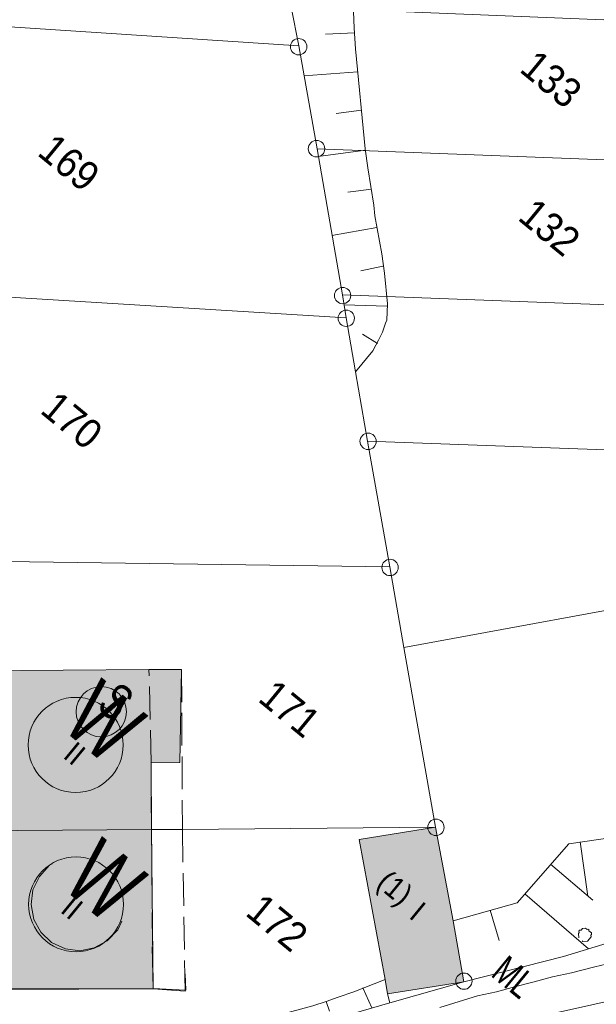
# Model space of a CAD drawing. Header units: metres. Extents: x -740 to 758, y -633 to 854.
# Tile 365 of 656: x 180 to 202, y -435 to -397. Entities that reach past the tile are written whole.
import ezdxf

# ---------------------------------------------------------------- set-up
doc = ezdxf.new("R2010")
doc.units = ezdxf.units.M
doc.header["$MEASUREMENT"] = 0
doc.linetypes.add('1248_416', pattern=[1.664, 1.248, -0.416])
for name, color, linetype in [('Grundkarte.LOVION', 7, 'Continuous'), ('Grundkarte_Text.LOVION', 7, 'Continuous'), ('Strom.LOVION', 7, 'Continuous'), ('Wasser.LOVION', 7, 'Continuous')]:
    doc.layers.add(name, color=color, linetype=linetype)
doc.styles.add('ERSTELLTER_STIL_1', font='arial.ttf')

msp = doc.modelspace()

# ---------------------------------------------------------------- hatches: boundary and pattern name
at = {"layer": 'Grundkarte.LOVION', "linetype": 'Continuous', "lineweight": 18}
for color, points in [(9, [(186.016, -425.331), (186.082, -421.778), (184.841, -421.781), (178.285, -421.831), (176.394, -421.839), (176.405, -421.956), (176.43, -427.953), (184.936, -427.89), (184.924, -425.349)]), (9, [(176.43, -427.953), (176.461, -434.009), (184.999, -433.972), (184.936, -427.89)]), (9, [(176.465, -427.911), (176.495, -433.967), (185.007, -433.962), (184.969, -432.37), (179.506, -427.88)]), (254, [(195.775, -427.806), (192.864, -428.267), (193.859, -433.608), (193.943, -434.162), (196.853, -433.7), (196.449, -431.375)])]:
    msp.add_hatch(color=color, dxfattribs=at).paths.add_polyline_path(points)

# ---------------------------------------------------------------- linework, layer by layer
at = {"layer": 'Grundkarte.LOVION', "color": 8, "linetype": 'Continuous', "lineweight": 18}
for points in [[(153.58, -384.996), (162.629, -385.648), (171.087, -386.299), (172.365, -386.381), (188.801, -387.612), (188.829, -387.904), (189.32, -391.108), (190.262, -396.513), (190.554, -397.992), (155.927, -395.702)], [(155.927, -395.702), (190.554, -397.992), (191.263, -401.912), (192.222, -407.493), (192.367, -408.366), (177.857, -407.479), (176.668, -407.418), (168.164, -406.89), (158.828, -406.325), (157.157, -401.02)], [(191.263, -401.912), (190.554, -397.992), (190.262, -396.513), (203.763, -397.055), (205.068, -397.105), (213.556, -397.457), (219.193, -397.674), (220.103, -403.053), (213.368, -402.795), (204.881, -402.443), (203.576, -402.393)], [(191.263, -401.912), (203.576, -402.393), (204.881, -402.443), (213.368, -402.795), (220.103, -403.053), (221.291, -408.553), (218.206, -408.44), (213.192, -408.251), (209.692, -408.12), (208.419, -408.097), (204.652, -407.963), (203.347, -407.913), (192.222, -407.493)], [(192.367, -408.366), (192.716, -410.43), (193.182, -413.074), (194.035, -417.868), (178.437, -417.649), (174.293, -417.581), (172.37, -417.562), (167.517, -417.505), (162.515, -417.432), (158.828, -406.325), (168.164, -406.89), (176.668, -407.418), (177.857, -407.479)], [(192.222, -407.493), (203.347, -407.913), (204.652, -407.963), (208.419, -408.097), (209.692, -408.12), (213.192, -408.251), (218.206, -408.44), (221.291, -408.553), (222.458, -414.143), (217.951, -413.992), (209.437, -413.672), (208.19, -413.617), (193.182, -413.074), (192.716, -410.43), (192.367, -408.366)], [(193.182, -413.074), (208.19, -413.617), (209.437, -413.672), (217.951, -413.992), (222.458, -414.143), (222.863, -417.384), (222.809, -419.547), (217.737, -419.363), (209.249, -419.01), (205.925, -418.863), (194.572, -420.948), (194.035, -417.868)], [(186.016, -425.331), (184.924, -425.349), (184.936, -427.89), (176.43, -427.953), (176.405, -421.956), (176.394, -421.839), (178.285, -421.831), (184.841, -421.781), (186.082, -421.778)], [(176.43, -427.953), (184.936, -427.89), (184.999, -433.972), (176.461, -434.009)], [(195.775, -427.806), (196.449, -431.375), (196.853, -433.7), (193.943, -434.162), (193.859, -433.608), (192.864, -428.267)]]:
    msp.add_lwpolyline(points, close=True, dxfattribs=at)
at = {"layer": 'Grundkarte.LOVION', "color": 7, "linetype": 'Continuous', "lineweight": 13}
for points in [[(192.605, -395.693), (192.675, -397.311), (192.723, -398.105), (193.095, -401.911), (193.196, -402.64), (193.424, -404.066), (193.464, -404.475), (193.724, -405.928), (193.825, -406.657), (193.94, -407.828), (193.912, -408.451), (193.865, -408.574), (193.75, -408.91), (193.603, -409.22), (193.503, -409.407), (193.377, -409.627), (192.716, -410.43), (192.367, -408.366), (192.222, -407.493), (191.263, -401.912), (190.554, -397.992), (190.262, -396.513)], [(192.692, -397.487), (191.574, -397.537)], [(192.809, -398.983), (190.754, -399.125)], [(192.952, -400.447), (191.989, -400.57)], [(193.101, -401.969), (191.291, -402.205)], [(193.335, -403.454), (192.43, -403.572)], [(193.536, -404.912), (191.823, -405.227)], [(193.77, -406.396), (192.93, -406.567)], [(193.919, -407.918), (192.289, -407.871)], [(193.556, -409.343), (192.989, -408.985)], [(201.297, -428.359), (201.588, -430.429)], [(200.168, -429.208), (201.781, -430.588)], [(199.185, -430.339), (201.607, -432.437)], [(197.858, -430.971), (198.206, -432.119)], [(193.004, -433.928), (193.345, -434.693)], [(191.607, -434.449), (191.732, -434.821)]]:
    msp.add_lwpolyline(points, dxfattribs=at)
at = {"layer": 'Grundkarte.LOVION', "color": 8, "linetype": 'Continuous', "lineweight": 18}
for points in [[(166.675, -427.636), (165.073, -423.95), (163.265, -419.664), (162.515, -417.432), (167.517, -417.505), (172.37, -417.562), (174.293, -417.581), (178.437, -417.649), (194.035, -417.868), (194.572, -420.948), (195.775, -427.806), (186.118, -427.892), (184.936, -427.89), (176.43, -427.953), (167.061, -427.953)], [(202.611, -432.132), (200.661, -432.737), (196.853, -433.7), (196.449, -431.375), (195.775, -427.806), (194.572, -420.948), (205.925, -418.863)], [(167.061, -427.953), (176.43, -427.953), (184.936, -427.89), (186.118, -427.892), (195.775, -427.806), (196.449, -431.375), (196.853, -433.7), (194.036, -434.507), (187.253, -436.471), (186.163, -436.814), (179.98, -438.571)], [(184.969, -432.37), (185.007, -433.962), (176.495, -433.967), (176.465, -427.911), (179.506, -427.88)], [(187.253, -436.471), (194.036, -434.507), (196.853, -433.7), (200.661, -432.737), (202.611, -432.132)], [(187.253, -436.471), (194.036, -434.507), (196.853, -433.7), (200.661, -432.737), (202.611, -432.132)], [(202.718, -432.92), (201.851, -433.123), (200.958, -433.358), (200.234, -433.517), (199.543, -433.703), (198.794, -433.894), (198.102, -434.08), (197.379, -434.24), (195.944, -434.675)]]:
    msp.add_lwpolyline(points, dxfattribs=at)
at = {"layer": 'Grundkarte.LOVION', "color": 8, "linetype": '1248_416', "lineweight": 18}
for points in [[(186.118, -427.892), (184.936, -427.89), (184.924, -425.349), (184.841, -421.781), (186.082, -421.778)], [(186.219, -434.06), (184.999, -433.972), (184.936, -427.89), (186.118, -427.892)]]:
    msp.add_lwpolyline(points, close=True, dxfattribs=at)
at = {"layer": 'Grundkarte.LOVION', "color": 7, "linetype": 'Continuous', "lineweight": 13}
for points in [[(196.449, -431.375), (198.894, -430.693), (200.86, -428.431), (203.308, -428.074), (204.538, -427.954), (205.762, -427.775), (208.241, -427.444), (208.196, -429.399), (208.181, -431.055), (204.409, -431.779), (202.611, -432.132), (200.661, -432.737), (196.853, -433.7)], [(187.253, -436.471), (187.295, -435.698), (189.018, -435.175), (191.091, -434.618), (191.607, -434.449), (192.064, -434.286), (192.664, -434.08), (193.859, -433.608), (193.943, -434.162), (194.036, -434.507)]]:
    msp.add_lwpolyline(points, close=True, dxfattribs=at)
at = {"layer": 'Grundkarte.LOVION', "color": 3, "linetype": 'Continuous', "lineweight": 18}
msp.add_lwpolyline([(201.242, -432.029), (201.225, -431.854), (201.251, -431.822), (201.245, -431.763), (201.272, -431.731), (201.33, -431.725), (201.383, -431.661), (201.5, -431.65), (201.564, -431.702), (201.623, -431.697), (201.629, -431.755), (201.725, -431.834), (201.731, -431.893), (201.704, -431.925), (201.71, -431.984), (201.578, -432.144), (201.402, -432.162), (201.37, -432.135)], dxfattribs=at)
at = {"layer": 'Grundkarte.LOVION', "color": 8, "linetype": '1248_416', "lineweight": 18}
msp.add_lwpolyline([(186.223, -433.4), (186.253, -434.018), (185.007, -433.962), (184.969, -432.37)], dxfattribs=at)
at = {"layer": 'Grundkarte.LOVION', "color": 253, "linetype": 'Continuous', "lineweight": 18}
msp.add_lwpolyline([(202.611, -432.132), (200.661, -432.737), (196.853, -433.7), (194.036, -434.507), (187.253, -436.471)], dxfattribs=at)
at = {"layer": 'Grundkarte.LOVION', "color": 9, "linetype": 'Continuous', "lineweight": 18}
for centre, radius in [((190.551, -398.021), 0.314), ((191.234, -401.912), 0.315), ((192.229, -407.514), 0.311), ((192.37, -408.381), 0.312), ((193.203, -413.077), 0.312), ((194.042, -417.891), 0.312), ((195.79, -427.807), 0.313), ((196.858, -433.676), 0.311)]:
    msp.add_circle(centre, radius, dxfattribs=at)
at = {"layer": 'Strom.LOVION', "color": 1, "linetype": 'Continuous', "lineweight": 18}
msp.add_circle((183.02, -423.397), 0.96, dxfattribs=at)
at = {"layer": 'Wasser.LOVION', "color": 94, "linetype": 'Continuous', "lineweight": 18}
for points in [[(183.809, -431.39), (183.649, -431.716), (183.247, -432.139), (182.756, -432.409), (182.206, -432.522), (181.651, -432.443), (181.125, -432.199), (180.718, -431.81), (180.448, -431.32), (180.348, -430.753), (180.411, -430.185), (180.658, -429.688), (181.044, -429.251), (181.142, -429.198)], [(219.172, -430.72), (214.311, -431.786), (198.603, -435.273), (197.454, -435.459), (183.046, -439.395), (182.494, -439.641), (181.635, -439.931)]]:
    msp.add_lwpolyline(points, dxfattribs=at)
for centre, radius in [((182.044, -424.662), 1.815), ((182.06, -430.745), 1.81)]:
    msp.add_circle(centre, radius, dxfattribs=at)

# ---------------------------------------------------------------- texts
at = {"layer": 'Grundkarte_Text.LOVION', "color": 7, "linetype": 'Continuous', "lineweight": 13, "attachment_point": 7, "style": 'ERSTELLTER_STIL_1'}
for s, insert, char_height, rotation in [('{\\A1;\\W0.89448x;133}', (198.925, -398.954), 1.12434, 320.5841), ('{\\A1;\\W0.89450x;169}', (180.527, -402.141), 1.1243, 320.5864), ('{\\A1;\\W0.89448x;132}', (198.861, -404.61), 1.12434, 320.5841), ('{\\A1;\\W0.89448x;170}', (180.634, -411.975), 1.1243, 320.5864), ('{\\A1;\\W0.89447x;171}', (188.955, -422.965), 1.12434, 320.5841), ('{\\A1;\\W0.89455x;II}', (181.524, -425.126), 0.83072, 320.5836), ('{\\A1;\\W0.89452x;(1)}', (193.319, -430.223), 0.83072, 320.5836), ('{\\A1;\\W0.89455x;II}', (181.42, -431.018), 0.83072, 320.5836), ('{\\A1;\\W0.89455x;II}', (181.428, -431.008), 0.83072, 320.5836), ('{\\A1;\\W0.89448x;172}', (188.477, -431.134), 1.12434, 320.5841), ('{\\A1;\\W0.89446x;I}', (194.725, -431.237), 0.83072, 320.5836)]:
    msp.add_mtext(s, dxfattribs=dict(at, insert=insert, char_height=char_height, rotation=rotation))
at = {"layer": 'Strom.LOVION', "color": 1, "linetype": 'Continuous', "lineweight": 18, "insert": (182.781, -423.262), "char_height": 1.3744, "attachment_point": 7, "rotation": 320.5839, "style": 'ERSTELLTER_STIL_1'}
msp.add_mtext('{\\A1;\\W0.71557x;S}', dxfattribs=at)
at = {"layer": 'Wasser.LOVION', "color": 94, "linetype": 'Continuous', "lineweight": 18, "attachment_point": 7, "style": 'ERSTELLTER_STIL_1'}
for s, insert, char_height, rotation in [('{\\A1;\\W0.71562x;W}', (181.433, -423.992), 2.4898, 320.5847), ('{\\A1;\\W0.71560x;W}', (181.45, -430.064), 2.48987, 320.5841), ('{\\A1;\\W0.71562x;W}', (181.458, -430.054), 2.48983, 320.5838)]:
    msp.add_mtext(s, dxfattribs=dict(at, insert=insert, char_height=char_height, rotation=rotation))
at = {"layer": 'Wasser.LOVION', "color": 7, "linetype": 'Continuous', "lineweight": 13, "insert": (197.845, -433.458), "char_height": 1.06709, "attachment_point": 7, "rotation": 320.584, "style": 'ERSTELLTER_STIL_1'}
msp.add_mtext('{\\A1;\\W0.71559x;ML}', dxfattribs=at)

doc.saveas('drawing.dxf')
